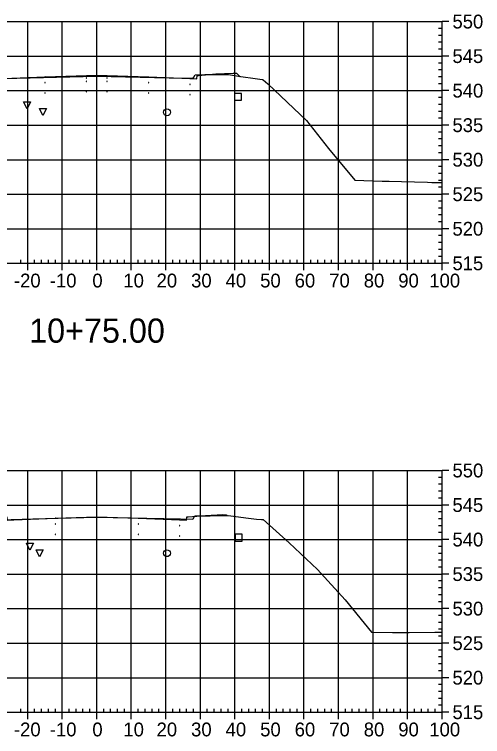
# Model space of a CAD drawing. Extents: x 708103 to 717568, y 374476 to 378707.
# Drawn here: x 708203.1 to 708338.7, y 377227.6 to 377436.7 of the extents above; entities that cross this region are included whole.
import ezdxf

# ---------------------------------------------------------------- set-up
doc = ezdxf.new("R2010")
doc.units = 0
for name, color, linetype in [('1', 7, 'Continuous'), ('13', 7, 'Continuous'), ('14', 7, 'Continuous'), ('22', 7, 'Continuous'), ('4', 7, 'Continuous'), ('57', 7, 'Continuous'), ('Existing', 7, 'Continuous')]:
    doc.layers.add(name, color=color, linetype=linetype)

msp = doc.modelspace()

# ---------------------------------------------------------------- linework, layer by layer
for points in [[(708223.93, 377418.25), (708224.03, 377418.25), (708224.03, 377418.35), (708223.93, 377418.35)], [(708226.93, 377418.31), (708227.03, 377418.31), (708227.03, 377418.41), (708226.93, 377418.41)], [(708229.93, 377418.25), (708230.03, 377418.25), (708230.03, 377418.35), (708229.93, 377418.35)], [(708211.93, 377416.89), (708212.03, 377416.89), (708212.03, 377416.99), (708211.93, 377416.99)], [(708223.93, 377417.25), (708224.03, 377417.25), (708224.03, 377417.35), (708223.93, 377417.35)], [(708226.93, 377417.31), (708227.03, 377417.31), (708227.03, 377417.41), (708226.93, 377417.41)], [(708229.93, 377417.25), (708230.03, 377417.25), (708230.03, 377417.35), (708229.93, 377417.35)], [(708241.93, 377416.89), (708242.03, 377416.89), (708242.03, 377416.99), (708241.93, 377416.99)], [(708253.93, 377416.41), (708254.03, 377416.41), (708254.03, 377416.51), (708253.93, 377416.51)], [(708211.93, 377413.89), (708212.03, 377413.89), (708212.03, 377413.99), (708211.93, 377413.99)], [(708223.93, 377414.25), (708224.03, 377414.25), (708224.03, 377414.35), (708223.93, 377414.35)], [(708226.93, 377414.31), (708227.03, 377414.31), (708227.03, 377414.41), (708226.93, 377414.41)], [(708229.93, 377414.25), (708230.03, 377414.25), (708230.03, 377414.35), (708229.93, 377414.35)], [(708241.93, 377413.89), (708242.03, 377413.89), (708242.03, 377413.99), (708241.93, 377413.99)], [(708253.93, 377413.41), (708254.03, 377413.41), (708254.03, 377413.51), (708253.93, 377413.51)], [(708226.93, 377290.44), (708227.03, 377290.44), (708227.03, 377290.54), (708226.93, 377290.54)], [(708226.93, 377290.44), (708227.03, 377290.44), (708227.03, 377290.54), (708226.93, 377290.54)], [(708226.93, 377290.44), (708227.03, 377290.44), (708227.03, 377290.54), (708226.93, 377290.54)], [(708214.93, 377289.08), (708215.03, 377289.08), (708215.03, 377289.18), (708214.93, 377289.18)], [(708226.93, 377289.44), (708227.03, 377289.44), (708227.03, 377289.54), (708226.93, 377289.54)], [(708226.93, 377289.44), (708227.03, 377289.44), (708227.03, 377289.54), (708226.93, 377289.54)], [(708226.93, 377289.44), (708227.03, 377289.44), (708227.03, 377289.54), (708226.93, 377289.54)], [(708226.93, 377289.44), (708227.03, 377289.44), (708227.03, 377289.54), (708226.93, 377289.54)], [(708238.93, 377289.08), (708239.03, 377289.08), (708239.03, 377289.18), (708238.93, 377289.18)], [(708250.93, 377288.6), (708251.03, 377288.6), (708251.03, 377288.7), (708250.93, 377288.7)], [(708214.93, 377286.08), (708215.03, 377286.08), (708215.03, 377286.18), (708214.93, 377286.18)], [(708226.93, 377286.44), (708227.03, 377286.44), (708227.03, 377286.54), (708226.93, 377286.54)], [(708226.93, 377286.44), (708227.03, 377286.44), (708227.03, 377286.54), (708226.93, 377286.54)], [(708226.93, 377286.44), (708227.03, 377286.44), (708227.03, 377286.54), (708226.93, 377286.54)], [(708226.93, 377286.44), (708227.03, 377286.44), (708227.03, 377286.54), (708226.93, 377286.54)], [(708238.93, 377286.08), (708239.03, 377286.08), (708239.03, 377286.18), (708238.93, 377286.18)], [(708250.93, 377285.6), (708251.03, 377285.6), (708251.03, 377285.7), (708250.93, 377285.7)]]:
    msp.add_lwpolyline(points, close=True)
at = {"layer": '1'}
for points in [[(708206.78, 377409.34), (708205.78, 377411.34), (708207.78, 377411.34)], [(708211.39, 377407.45), (708210.39, 377409.45), (708212.39, 377409.45)], [(708207.6, 377281.58), (708206.6, 377283.58), (708208.6, 377283.58)], [(708210.42, 377279.66), (708209.42, 377281.66), (708211.42, 377281.66)]]:
    msp.add_lwpolyline(points, close=True, dxfattribs=at)
at = {"layer": '13'}
for centre in [(708247.31, 377408.36), (708247.3, 377280.68)]:
    msp.add_circle(centre, 1, dxfattribs=at)
at = {"layer": '14'}
for points in [[(708211.98, 377418.61), (708211.98, 377418.66), (708211.98, 377418.61), (708211.93, 377418.61), (708211.98, 377418.61), (708211.98, 377418.56), (708211.98, 377418.61), (708212.03, 377418.61)], [(708226.98, 377419.03), (708226.98, 377419.08), (708226.98, 377419.03), (708226.93, 377419.03), (708226.98, 377419.03), (708226.98, 377418.98), (708226.98, 377419.03), (708227.03, 377419.03)], [(708241.98, 377418.61), (708241.98, 377418.66), (708241.98, 377418.61), (708241.93, 377418.61), (708241.98, 377418.61), (708241.98, 377418.56), (708241.98, 377418.61), (708242.03, 377418.61)], [(708253.98, 377418.13), (708253.98, 377418.18), (708253.98, 377418.13), (708253.93, 377418.13), (708253.98, 377418.13), (708253.98, 377418.08), (708253.98, 377418.13), (708254.03, 377418.13)], [(708268.41, 377418.76), (708268.41, 377418.81), (708268.41, 377418.76), (708268.36, 377418.76), (708268.41, 377418.76), (708268.41, 377418.71), (708268.41, 377418.76), (708268.46, 377418.76)], [(708214.98, 377290.8), (708214.98, 377290.85), (708214.98, 377290.8), (708214.93, 377290.8), (708214.98, 377290.8), (708214.98, 377290.75), (708214.98, 377290.8), (708215.03, 377290.8)], [(708226.98, 377291.16), (708226.98, 377291.21), (708226.98, 377291.16), (708226.93, 377291.16), (708226.98, 377291.16), (708226.98, 377291.11), (708226.98, 377291.16), (708227.03, 377291.16)], [(708238.98, 377290.8), (708238.98, 377290.85), (708238.98, 377290.8), (708238.93, 377290.8), (708238.98, 377290.8), (708238.98, 377290.75), (708238.98, 377290.8), (708239.03, 377290.8)], [(708250.98, 377290.32), (708250.98, 377290.37), (708250.98, 377290.32), (708250.93, 377290.32), (708250.98, 377290.32), (708250.98, 377290.27), (708250.98, 377290.32), (708251.03, 377290.32)], [(708264.71, 377291.57), (708264.71, 377291.62), (708264.71, 377291.57), (708264.66, 377291.57), (708264.71, 377291.57), (708264.71, 377291.52), (708264.71, 377291.57), (708264.76, 377291.57)]]:
    msp.add_lwpolyline(points, dxfattribs=at)
at = {"layer": '22'}
for points in [[(708170.3, 377403.5), (708186.48, 377419.69), (708187.48, 377419.65), (708192.48, 377419.45), (708197.48, 377419.05), (708197.9, 377419.05), (708197.98, 377418.05), (708199.98, 377418.13), (708211.98, 377418.61), (708223.98, 377418.97), (708226.98, 377419.03), (708229.98, 377418.97), (708241.98, 377418.61), (708253.98, 377418.13), (708255.98, 377418.05), (708256.07, 377419.05), (708256.48, 377419.05), (708261.48, 377419.45), (708266.48, 377419.65), (708267.48, 377419.69), (708268.41, 377418.76)], [(708170.2, 377272.51), (708189.48, 377291.8), (708190.48, 377291.84), (708195.48, 377291.64), (708200.48, 377291.24), (708200.9, 377291.24), (708200.98, 377290.24), (708202.98, 377290.32), (708214.98, 377290.8), (708226.98, 377291.16), (708238.98, 377290.8), (708250.98, 377290.32), (708252.98, 377290.24), (708253.07, 377291.24), (708253.48, 377291.24), (708258.48, 377291.64), (708263.48, 377291.84), (708264.48, 377291.8), (708264.71, 377291.57)]]:
    msp.add_lwpolyline(points, dxfattribs=at)
at = {"layer": '4'}
for points in [[(708266.9, 377411.83), (708268.9, 377411.83), (708268.9, 377413.83), (708266.9, 377413.83)], [(708267.08, 377284.16), (708269.08, 377284.16), (708269.08, 377286.16), (708267.08, 377286.16)]]:
    msp.add_lwpolyline(points, close=True, dxfattribs=at)
at = {"layer": '57'}
for p, q in [((708126.98, 377434.63), (708326.98, 377434.63)), ((708206.98, 377364.63), (708206.98, 377434.63)), ((708216.98, 377364.63), (708216.98, 377434.63)), ((708226.98, 377364.63), (708226.98, 377434.63)), ((708236.98, 377364.63), (708236.98, 377434.63)), ((708246.98, 377364.63), (708246.98, 377434.63)), ((708256.98, 377364.63), (708256.98, 377434.63)), ((708266.98, 377364.63), (708266.98, 377434.63)), ((708276.98, 377364.63), (708276.98, 377434.63)), ((708286.98, 377364.63), (708286.98, 377434.63)), ((708296.98, 377364.63), (708296.98, 377434.63)), ((708306.98, 377364.63), (708306.98, 377434.63)), ((708316.98, 377364.63), (708316.98, 377434.63)), ((708326.98, 377364.63), (708326.98, 377434.63)), ((708326.98, 377364.63), (708326.98, 377434.63)), ((708328.98, 377434.63), (708326.98, 377434.63)), ((708326.98, 377432.63), (708325.98, 377432.63)), ((708326.98, 377430.63), (708325.98, 377430.63)), ((708326.98, 377428.63), (708325.98, 377428.63)), ((708326.98, 377426.63), (708325.98, 377426.63)), ((708126.98, 377424.63), (708326.98, 377424.63)), ((708328.98, 377424.63), (708326.98, 377424.63)), ((708326.98, 377422.63), (708325.98, 377422.63)), ((708326.98, 377420.63), (708325.98, 377420.63)), ((708326.98, 377418.63), (708325.98, 377418.63)), ((708326.98, 377416.63), (708325.98, 377416.63)), ((708126.98, 377414.63), (708326.98, 377414.63)), ((708328.98, 377414.63), (708326.98, 377414.63)), ((708326.98, 377412.63), (708325.98, 377412.63)), ((708326.98, 377410.63), (708325.98, 377410.63)), ((708326.98, 377408.63), (708325.98, 377408.63)), ((708326.98, 377406.63), (708325.98, 377406.63)), ((708126.98, 377404.63), (708326.98, 377404.63)), ((708328.98, 377404.63), (708326.98, 377404.63)), ((708326.98, 377402.63), (708325.98, 377402.63)), ((708326.98, 377400.63), (708325.98, 377400.63)), ((708326.98, 377398.63), (708325.98, 377398.63)), ((708326.98, 377396.63), (708325.98, 377396.63)), ((708126.98, 377394.63), (708326.98, 377394.63)), ((708328.98, 377394.63), (708326.98, 377394.63)), ((708326.98, 377392.63), (708325.98, 377392.63)), ((708326.98, 377390.63), (708325.98, 377390.63)), ((708326.98, 377388.63), (708325.98, 377388.63)), ((708326.98, 377386.63), (708325.98, 377386.63)), ((708126.98, 377384.63), (708326.98, 377384.63)), ((708328.98, 377384.63), (708326.98, 377384.63)), ((708326.98, 377382.63), (708325.98, 377382.63)), ((708326.98, 377380.63), (708325.98, 377380.63)), ((708326.98, 377378.63), (708325.98, 377378.63)), ((708326.98, 377376.63), (708325.98, 377376.63)), ((708126.98, 377374.63), (708326.98, 377374.63)), ((708328.98, 377374.63), (708326.98, 377374.63)), ((708326.98, 377372.63), (708325.98, 377372.63)), ((708326.98, 377370.63), (708325.98, 377370.63)), ((708326.98, 377368.63), (708325.98, 377368.63)), ((708204.98, 377364.63), (708204.98, 377365.63)), ((708208.98, 377364.63), (708208.98, 377365.63)), ((708210.98, 377364.63), (708210.98, 377365.63)), ((708212.98, 377364.63), (708212.98, 377365.63)), ((708214.98, 377364.63), (708214.98, 377365.63)), ((708218.98, 377364.63), (708218.98, 377365.63)), ((708220.98, 377364.63), (708220.98, 377365.63)), ((708222.98, 377364.63), (708222.98, 377365.63)), ((708224.98, 377364.63), (708224.98, 377365.63)), ((708228.98, 377364.63), (708228.98, 377365.63)), ((708230.98, 377364.63), (708230.98, 377365.63)), ((708232.98, 377364.63), (708232.98, 377365.63)), ((708234.98, 377364.63), (708234.98, 377365.63)), ((708238.98, 377364.63), (708238.98, 377365.63)), ((708240.98, 377364.63), (708240.98, 377365.63)), ((708242.98, 377364.63), (708242.98, 377365.63)), ((708244.98, 377364.63), (708244.98, 377365.63)), ((708248.98, 377364.63), (708248.98, 377365.63)), ((708250.98, 377364.63), (708250.98, 377365.63)), ((708252.98, 377364.63), (708252.98, 377365.63)), ((708254.98, 377364.63), (708254.98, 377365.63)), ((708258.98, 377364.63), (708258.98, 377365.63)), ((708260.98, 377364.63), (708260.98, 377365.63)), ((708262.98, 377364.63), (708262.98, 377365.63)), ((708264.98, 377364.63), (708264.98, 377365.63)), ((708268.98, 377364.63), (708268.98, 377365.63)), ((708270.98, 377364.63), (708270.98, 377365.63)), ((708272.98, 377364.63), (708272.98, 377365.63)), ((708274.98, 377364.63), (708274.98, 377365.63)), ((708278.98, 377364.63), (708278.98, 377365.63)), ((708280.98, 377364.63), (708280.98, 377365.63)), ((708282.98, 377364.63), (708282.98, 377365.63)), ((708284.98, 377364.63), (708284.98, 377365.63)), ((708288.98, 377364.63), (708288.98, 377365.63)), ((708290.98, 377364.63), (708290.98, 377365.63)), ((708292.98, 377364.63), (708292.98, 377365.63)), ((708294.98, 377364.63), (708294.98, 377365.63)), ((708298.98, 377364.63), (708298.98, 377365.63)), ((708300.98, 377364.63), (708300.98, 377365.63)), ((708302.98, 377364.63), (708302.98, 377365.63)), ((708304.98, 377364.63), (708304.98, 377365.63)), ((708308.98, 377364.63), (708308.98, 377365.63)), ((708310.98, 377364.63), (708310.98, 377365.63)), ((708312.98, 377364.63), (708312.98, 377365.63)), ((708314.98, 377364.63), (708314.98, 377365.63)), ((708318.98, 377364.63), (708318.98, 377365.63)), ((708320.98, 377364.63), (708320.98, 377365.63)), ((708322.98, 377364.63), (708322.98, 377365.63)), ((708324.98, 377364.63), (708324.98, 377365.63)), ((708326.98, 377366.63), (708325.98, 377366.63)), ((708126.98, 377364.63), (708326.98, 377364.63)), ((708126.98, 377364.63), (708326.98, 377364.63)), ((708206.98, 377362.63), (708206.98, 377364.63)), ((708216.98, 377362.63), (708216.98, 377364.63)), ((708226.98, 377362.63), (708226.98, 377364.63)), ((708236.98, 377362.63), (708236.98, 377364.63)), ((708246.98, 377362.63), (708246.98, 377364.63)), ((708256.98, 377362.63), (708256.98, 377364.63)), ((708266.98, 377362.63), (708266.98, 377364.63)), ((708276.98, 377362.63), (708276.98, 377364.63)), ((708286.98, 377362.63), (708286.98, 377364.63)), ((708296.98, 377362.63), (708296.98, 377364.63)), ((708306.98, 377362.63), (708306.98, 377364.63)), ((708316.98, 377362.63), (708316.98, 377364.63)), ((708326.98, 377362.63), (708326.98, 377364.63)), ((708328.98, 377364.63), (708326.98, 377364.63)), ((708126.98, 377304.63), (708326.98, 377304.63)), ((708206.98, 377234.63), (708206.98, 377304.63)), ((708216.98, 377234.63), (708216.98, 377304.63)), ((708226.98, 377234.63), (708226.98, 377304.63)), ((708236.98, 377234.63), (708236.98, 377304.63)), ((708246.98, 377234.63), (708246.98, 377304.63)), ((708256.98, 377234.63), (708256.98, 377304.63)), ((708266.98, 377234.63), (708266.98, 377304.63)), ((708276.98, 377234.63), (708276.98, 377304.63)), ((708286.98, 377234.63), (708286.98, 377304.63)), ((708296.98, 377234.63), (708296.98, 377304.63)), ((708306.98, 377234.63), (708306.98, 377304.63)), ((708316.98, 377234.63), (708316.98, 377304.63)), ((708326.98, 377234.63), (708326.98, 377304.63)), ((708326.98, 377234.63), (708326.98, 377304.63)), ((708328.98, 377304.63), (708326.98, 377304.63)), ((708326.98, 377302.63), (708325.98, 377302.63)), ((708326.98, 377300.63), (708325.98, 377300.63)), ((708326.98, 377298.63), (708325.98, 377298.63)), ((708326.98, 377296.63), (708325.98, 377296.63)), ((708126.98, 377294.63), (708326.98, 377294.63)), ((708328.98, 377294.63), (708326.98, 377294.63)), ((708326.98, 377292.63), (708325.98, 377292.63)), ((708326.98, 377290.63), (708325.98, 377290.63)), ((708326.98, 377288.63), (708325.98, 377288.63)), ((708326.98, 377286.63), (708325.98, 377286.63)), ((708126.98, 377284.63), (708326.98, 377284.63)), ((708328.98, 377284.63), (708326.98, 377284.63)), ((708326.98, 377282.63), (708325.98, 377282.63)), ((708326.98, 377280.63), (708325.98, 377280.63)), ((708326.98, 377278.63), (708325.98, 377278.63)), ((708326.98, 377276.63), (708325.98, 377276.63)), ((708126.98, 377274.63), (708326.98, 377274.63)), ((708328.98, 377274.63), (708326.98, 377274.63)), ((708326.98, 377272.63), (708325.98, 377272.63)), ((708326.98, 377270.63), (708325.98, 377270.63)), ((708326.98, 377268.63), (708325.98, 377268.63)), ((708326.98, 377266.63), (708325.98, 377266.63)), ((708126.98, 377264.63), (708326.98, 377264.63)), ((708328.98, 377264.63), (708326.98, 377264.63)), ((708326.98, 377262.63), (708325.98, 377262.63)), ((708326.98, 377260.63), (708325.98, 377260.63)), ((708326.98, 377258.63), (708325.98, 377258.63)), ((708326.98, 377256.63), (708325.98, 377256.63)), ((708126.98, 377254.63), (708326.98, 377254.63)), ((708328.98, 377254.63), (708326.98, 377254.63)), ((708326.98, 377252.63), (708325.98, 377252.63)), ((708326.98, 377250.63), (708325.98, 377250.63)), ((708326.98, 377248.63), (708325.98, 377248.63)), ((708326.98, 377246.63), (708325.98, 377246.63)), ((708126.98, 377244.63), (708326.98, 377244.63)), ((708328.98, 377244.63), (708326.98, 377244.63)), ((708326.98, 377242.63), (708325.98, 377242.63)), ((708326.98, 377240.63), (708325.98, 377240.63)), ((708326.98, 377238.63), (708325.98, 377238.63)), ((708204.98, 377234.63), (708204.98, 377235.63)), ((708208.98, 377234.63), (708208.98, 377235.63)), ((708210.98, 377234.63), (708210.98, 377235.63)), ((708212.98, 377234.63), (708212.98, 377235.63)), ((708214.98, 377234.63), (708214.98, 377235.63)), ((708218.98, 377234.63), (708218.98, 377235.63)), ((708220.98, 377234.63), (708220.98, 377235.63)), ((708222.98, 377234.63), (708222.98, 377235.63)), ((708224.98, 377234.63), (708224.98, 377235.63)), ((708228.98, 377234.63), (708228.98, 377235.63)), ((708230.98, 377234.63), (708230.98, 377235.63)), ((708232.98, 377234.63), (708232.98, 377235.63)), ((708234.98, 377234.63), (708234.98, 377235.63)), ((708238.98, 377234.63), (708238.98, 377235.63)), ((708240.98, 377234.63), (708240.98, 377235.63)), ((708242.98, 377234.63), (708242.98, 377235.63)), ((708244.98, 377234.63), (708244.98, 377235.63)), ((708248.98, 377234.63), (708248.98, 377235.63)), ((708250.98, 377234.63), (708250.98, 377235.63)), ((708252.98, 377234.63), (708252.98, 377235.63)), ((708254.98, 377234.63), (708254.98, 377235.63)), ((708258.98, 377234.63), (708258.98, 377235.63)), ((708260.98, 377234.63), (708260.98, 377235.63)), ((708262.98, 377234.63), (708262.98, 377235.63)), ((708264.98, 377234.63), (708264.98, 377235.63)), ((708268.98, 377234.63), (708268.98, 377235.63)), ((708270.98, 377234.63), (708270.98, 377235.63)), ((708272.98, 377234.63), (708272.98, 377235.63)), ((708274.98, 377234.63), (708274.98, 377235.63)), ((708278.98, 377234.63), (708278.98, 377235.63)), ((708280.98, 377234.63), (708280.98, 377235.63)), ((708282.98, 377234.63), (708282.98, 377235.63)), ((708284.98, 377234.63), (708284.98, 377235.63)), ((708288.98, 377234.63), (708288.98, 377235.63)), ((708290.98, 377234.63), (708290.98, 377235.63)), ((708292.98, 377234.63), (708292.98, 377235.63)), ((708294.98, 377234.63), (708294.98, 377235.63)), ((708298.98, 377234.63), (708298.98, 377235.63)), ((708300.98, 377234.63), (708300.98, 377235.63)), ((708302.98, 377234.63), (708302.98, 377235.63)), ((708304.98, 377234.63), (708304.98, 377235.63)), ((708308.98, 377234.63), (708308.98, 377235.63)), ((708310.98, 377234.63), (708310.98, 377235.63)), ((708312.98, 377234.63), (708312.98, 377235.63)), ((708314.98, 377234.63), (708314.98, 377235.63)), ((708318.98, 377234.63), (708318.98, 377235.63)), ((708320.98, 377234.63), (708320.98, 377235.63)), ((708322.98, 377234.63), (708322.98, 377235.63)), ((708324.98, 377234.63), (708324.98, 377235.63)), ((708326.98, 377236.63), (708325.98, 377236.63)), ((708126.98, 377234.63), (708326.98, 377234.63)), ((708126.98, 377234.63), (708326.98, 377234.63)), ((708206.98, 377232.63), (708206.98, 377234.63)), ((708216.98, 377232.63), (708216.98, 377234.63)), ((708226.98, 377232.63), (708226.98, 377234.63)), ((708236.98, 377232.63), (708236.98, 377234.63)), ((708246.98, 377232.63), (708246.98, 377234.63)), ((708256.98, 377232.63), (708256.98, 377234.63)), ((708266.98, 377232.63), (708266.98, 377234.63)), ((708276.98, 377232.63), (708276.98, 377234.63)), ((708286.98, 377232.63), (708286.98, 377234.63)), ((708296.98, 377232.63), (708296.98, 377234.63)), ((708306.98, 377232.63), (708306.98, 377234.63)), ((708316.98, 377232.63), (708316.98, 377234.63)), ((708326.98, 377232.63), (708326.98, 377234.63)), ((708328.98, 377234.63), (708326.98, 377234.63))]:
    msp.add_line(p, q, dxfattribs=at)
at = {"layer": 'Existing'}
for points in [[(708198.99, 377418.15), (708203.79, 377418.27), (708226.89, 377418.8), (708247.96, 377418.35), (708254.93, 377418.2), (708255.07, 377418.51), (708255.42, 377419.17), (708258.3, 377419.29), (708259.59, 377419.31), (708261.37, 377419.31), (708265.12, 377419.28), (708267.98, 377418.82), (708273.56, 377418.03), (708274.89, 377417.81), (708274.96, 377417.82), (708275.15, 377417.79), (708276.47, 377416.62), (708287.67, 377405.94), (708294.11, 377397.86), (708301.7, 377388.71), (708309.59, 377388.43), (708311.65, 377388.37), (708315.2, 377388.29), (708322.78, 377388.1), (708324.02, 377388.07), (708324.14, 377388.07), (708324.58, 377388.06), (708326.97, 377388), (708326.98, 377388)], [(708199.13, 377290.38), (708208.47, 377290.6), (708226.9, 377291.11), (708251.22, 377290.6), (708254.84, 377290.52), (708254.89, 377290.62), (708255.4, 377291.49), (708259.21, 377291.48), (708259.45, 377291.48), (708259.77, 377291.48), (708265.17, 377291.58), (708270.1, 377290.87), (708273.23, 377290.51), (708274.71, 377290.46), (708274.83, 377290.48), (708275.15, 377290.43), (708282.73, 377283.71), (708290.86, 377275.93), (708298.88, 377267.17), (708306.57, 377257.79), (708312.64, 377257.7), (708314.3, 377257.72), (708317.41, 377257.75), (708324.89, 377257.83), (708324.98, 377257.83), (708325.88, 377257.82), (708326.98, 377257.8)]]:
    msp.add_lwpolyline(points, dxfattribs=at)

# ---------------------------------------------------------------- texts
at = {"layer": '1'}
msp.add_text('10+75.00', height=7, dxfattribs=at).set_placement((708207.39, 377341.63))
at = {"layer": '14'}
for p in [(708266.45, 377419.6), (708261.45, 377418.73), (708266.45, 377418.93), (708258.45, 377290.92), (708263.45, 377291.79), (708263.45, 377291.12)]:
    msp.add_text('+', height=0.1, dxfattribs=at).set_placement(p)
at = {"layer": '57'}
for s, p in [('550', (708329.98, 377432.63)), ('545', (708329.98, 377422.63)), ('540', (708329.98, 377412.63)), ('535', (708329.98, 377402.63)), ('530', (708329.98, 377392.63)), ('525', (708329.98, 377382.63)), ('520', (708329.98, 377372.63)), ('515', (708329.98, 377362.63)), ('-20', (708202.98, 377357.63)), ('-10', (708213.37, 377357.63)), ('0', (708225.69, 377357.63)), ('10', (708234.68, 377357.63)), ('20', (708244.29, 377357.63)), ('30', (708254.29, 377357.63)), ('40', (708264.29, 377357.63)), ('50', (708274.29, 377357.63)), ('60', (708284.29, 377357.63)), ('70', (708294.29, 377357.63)), ('80', (708304.29, 377357.63)), ('90', (708314.29, 377357.63)), ('100', (708323.28, 377357.63)), ('550', (708329.98, 377302.63)), ('545', (708329.98, 377292.63)), ('540', (708329.98, 377282.63)), ('535', (708329.98, 377272.63)), ('530', (708329.98, 377262.63)), ('525', (708329.98, 377252.63)), ('520', (708329.98, 377242.63)), ('515', (708329.98, 377232.63)), ('-20', (708202.98, 377227.63)), ('-10', (708213.37, 377227.63)), ('0', (708225.69, 377227.63)), ('10', (708234.68, 377227.63)), ('20', (708244.29, 377227.63)), ('30', (708254.29, 377227.63)), ('40', (708264.29, 377227.63)), ('50', (708274.29, 377227.63)), ('60', (708284.29, 377227.63)), ('70', (708294.29, 377227.63)), ('80', (708304.29, 377227.63)), ('90', (708314.29, 377227.63)), ('100', (708323.28, 377227.63))]:
    msp.add_text(s, height=4, dxfattribs=at).set_placement(p)

doc.saveas('drawing.dxf')
